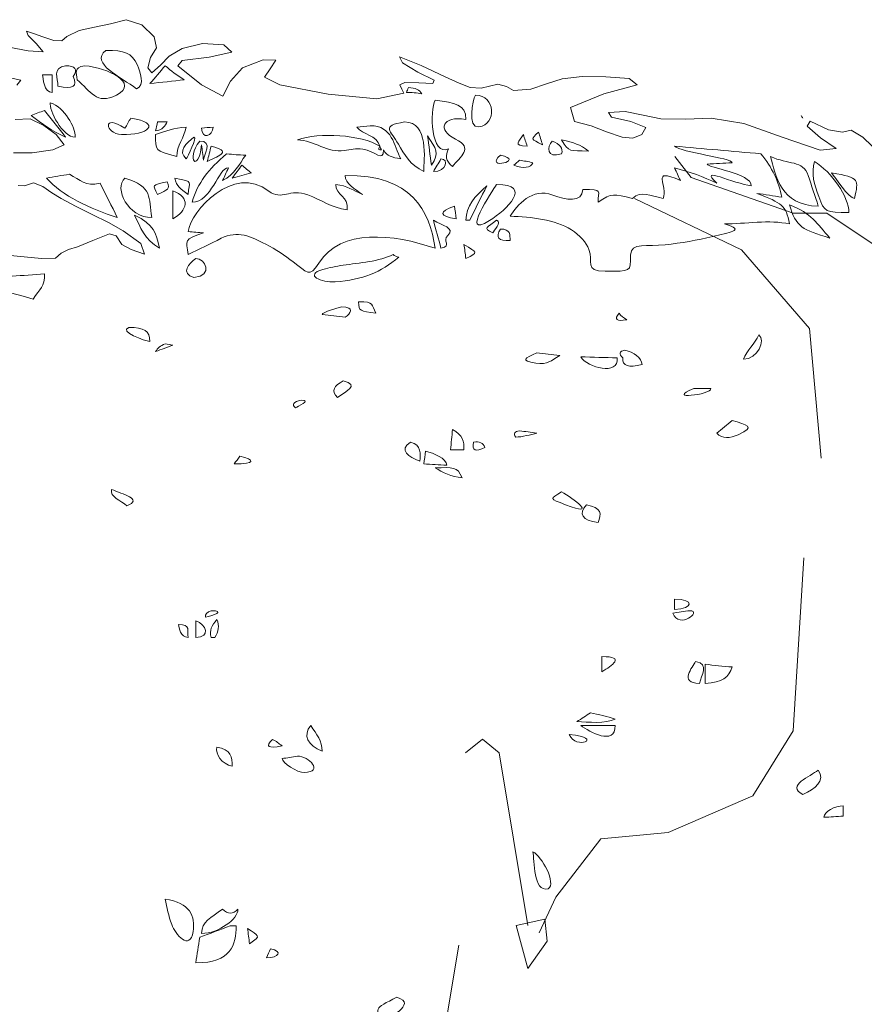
# Model space of a CAD drawing. Header units: metres. Extents: x 92403 to 95147, y 464428 to 465602.
# Tile 299 of 568: x 92446.212 to 92446.977, y 465231.221 to 465232.114. Entities that reach past the tile are written whole.
import ezdxf

# ---------------------------------------------------------------- set-up
doc = ezdxf.new("R2010")
doc.units = ezdxf.units.M
doc.layers.get('0').update_dxf_attribs({"linetype": 'CONTINUOUS'})
doc.layers.add('X-XX-AL-AANKLEDING-S', color=250, linetype='CONTINUOUS', lineweight=9)

# ---------------------------------------------------------------- blocks, each defined once
blk = doc.blocks.new('boom 1')
at = {"color": 251, "true_color": 0x636466}
for p, q in [((5.1591, 9.0957), (5.1075, 9.1471)), ((5.4774, 9.0082), (5.1591, 9.0957)), ((5.316, 8.9185), (4.9819, 9.0441)), ((5.5828, 9.0082), (5.4774, 9.0082)), ((5.8474, 8.8692), (5.5828, 9.0082)), ((5.5289, 8.7257), (5.316, 8.9185)), ((5.5649, 8.4074), (5.5289, 8.7257)), ((5.4774, 7.7393), (5.511, 8.163)), ((5.3519, 7.5801), (5.4774, 7.7393)), ((4.5066, 7.7191), (4.4529, 7.6854)), ((4.5582, 7.6854), (4.5066, 7.7191)), ((4.6479, 7.2617), (4.5582, 7.6854)), ((5.0873, 7.4904), (5.3519, 7.5801)), ((4.8766, 7.4747), (5.0873, 7.4904)), ((4.7353, 7.3312), (4.8766, 7.4747)), ((4.6838, 7.2438), (4.7353, 7.3312)), ((4.612, 7.2617), (4.7017, 7.2774)), ((4.7017, 7.2774), (4.7084, 7.2236)), ((4.6479, 7.1563), (4.612, 7.2617)), ((4.7084, 7.2236), (4.6479, 7.1563))]:
    blk.add_line(p, q, dxfattribs=at)
at = {"color": 251, "true_color": 0x636466, "flags": 128}
blk.add_lwpolyline([(4.0454, 5.7001), (4.0896, 6.1421), (3.9348, 6.2526), (3.9128, 6.4625), (3.9901, 6.6725), (4.4213, 6.6946), (4.3881, 7.004), (4.4324, 7.2139)], dxfattribs=at)
blk = doc.blocks.new('meerstammige boom')
at = {"color": 0, "lineweight": 0, "transparency": 33554559}
for points in [[(-1.4542, 7.7793), (-1.4282, 7.7755), (-1.4021, 7.7716), (-1.3811, 7.7723), (-1.3724, 7.7835), (-1.361, 7.7917), (-1.3476, 7.798), (-1.3243, 7.812), (-1.2995, 7.8276), (-1.2892, 7.8231), (-1.2806, 7.8035), (-1.2663, 7.7921), (-1.2464, 7.7811), (-1.2519, 7.8055), (-1.2788, 7.834), (-1.301, 7.8529), (-1.3256, 7.8716), (-1.3505, 7.89), (-1.3722, 7.9073), (-1.3866, 7.9204), (-1.4001, 7.9345), (-1.4141, 7.943), (-1.4278, 7.936), (-1.4374, 7.9374)], [(-1.4442, 8.0112), (-1.4163, 8.0114), (-1.3848, 8.0181), (-1.3676, 8.0293), (-1.38, 8.0529), (-1.3984, 8.0728), (-1.419, 8.0881), (-1.4419, 8.0864)], [(-1.4393, 8.1645), (-1.4331, 8.1758), (-1.4679, 8.1876)], [(-1.462, 8.2538), (-1.422, 8.2421), (-1.3997, 8.24), (-1.4099, 8.2594), (-1.4221, 8.2774), (-1.4247, 8.2872), (-1.4124, 8.2808), (-1.4002, 8.2744), (-1.3832, 8.2658), (-1.3713, 8.2649), (-1.3639, 8.2749), (-1.3453, 8.2882), (-1.3217, 8.2964), (-1.2979, 8.3036), (-1.2742, 8.3131), (-1.2506, 8.3011), (-1.2317, 8.2742), (-1.2283, 8.2489), (-1.2371, 8.227), (-1.2413, 8.204), (-1.2354, 8.1924), (-1.2221, 8.2099), (-1.2091, 8.2301), (-1.1893, 8.2477), (-1.1585, 8.2593), (-1.1265, 8.2562), (-1.1144, 8.2398), (-1.1487, 8.2278), (-1.1893, 8.2205), (-1.1961, 8.2086), (-1.1603, 8.1657), (-1.1279, 8.1398), (-1.1164, 8.1736), (-1.0982, 8.204), (-1.0671, 8.2221), (-1.0478, 8.221), (-1.0566, 8.2017), (-1.0653, 8.1824), (-1.0419, 8.1651), (-0.9688, 8.1443), (-0.8951, 8.1338), (-0.8546, 8.1461), (-0.8575, 8.1557), (-0.8604, 8.1654), (-0.8532, 8.1706), (-0.832, 8.1696), (-0.8107, 8.1687), (-0.8088, 8.1759), (-0.8336, 8.1944), (-0.8564, 8.215), (-0.8613, 8.2286), (-0.8284, 8.2094), (-0.792, 8.1834), (-0.7709, 8.1688), (-0.7544, 8.159), (-0.7375, 8.1578), (-0.7123, 8.1666), (-0.6994, 8.1617), (-0.6886, 8.1522), (-0.6627, 8.1558), (-0.639, 8.1676), (-0.6152, 8.1793), (-0.5849, 8.1846), (-0.5494, 8.1838), (-0.5141, 8.1796), (-0.5018, 8.1657), (-0.5521, 8.1453), (-0.6029, 8.1142), (-0.5968, 8.0825), (-0.5716, 8.0726), (-0.5483, 8.0584), (-0.5245, 8.0468), (-0.5087, 8.0446), (-0.495, 8.0524), (-0.4889, 8.0687), (-0.5116, 8.0822), (-0.5406, 8.0919), (-0.5454, 8.1029), (-0.5203, 8.1047), (-0.4928, 8.0966), (-0.466, 8.0883), (-0.4289, 8.0878), (-0.3903, 8.0894), (-0.3408, 8.0779), (-0.283, 8.0466), (-0.2252, 8.017), (-0.2012, 8.0213), (-0.2251, 8.0448), (-0.2449, 8.0714), (-0.2408, 8.0827), (-0.2131, 8.063), (-0.1915, 8.058), (-0.1788, 8.0629), (-0.1609, 8.0463), (-0.1467, 8.0265)]]:
    blk.add_lwpolyline(points, dxfattribs=at)
for points, knots in [([(-1.3048, 8.2434), (-1.3294, 8.2136), (-1.2814, 8.1827), (-1.2584, 8.1566), (-1.2451, 8.1631), (-1.2532, 8.1969), (-1.2572, 8.2097), (-1.2664, 8.2389), (-1.2761, 8.2434), (-1.3048, 8.2434)], [0, 0, 0, 0, 1, 1, 1, 2, 2, 2, 3, 3, 3, 3]), ([(-1.3655, 8.2086), (-1.3864, 8.2034), (-1.3771, 8.1808), (-1.3771, 8.1624), (-1.3545, 8.1546), (-1.3468, 8.1619), (-1.354, 8.1841), (-1.3469, 8.2008), (-1.3508, 8.2089), (-1.3655, 8.2086)], [0, 0, 0, 0, 1, 1, 1, 2, 2, 2, 3, 3, 3, 3]), ([(-1.3366, 8.2086), (-1.355, 8.2041), (-1.3482, 8.1937), (-1.3482, 8.1768), (-1.3274, 8.1514), (-1.3193, 8.1187), (-1.2889, 8.1421), (-1.2532, 8.1695), (-1.3026, 8.2042), (-1.3366, 8.2086)], [0, 0, 0, 0, 1, 1, 1, 2, 2, 2, 3, 3, 3, 3]), ([(-1.2151, 8.2086), (-1.2228, 8.1952), (-1.2304, 8.1816), (-1.2382, 8.1681), (-1.2209, 8.171), (-1.2035, 8.1738), (-1.1862, 8.1768), (-1.1968, 8.1865), (-1.2065, 8.1971), (-1.2151, 8.2086)], [0, 0, 0, 0, 1, 1, 1, 2, 2, 2, 3, 3, 3, 3]), ([(-1.3859, 8.1883), (-1.3906, 8.1883), (-1.3955, 8.1883), (-1.4003, 8.1883), (-1.3999, 8.1803), (-1.3983, 8.1479), (-1.3859, 8.1479), (-1.3859, 8.1613), (-1.3859, 8.1749), (-1.3859, 8.1883)], [0, 0, 0, 0, 1, 1, 1, 2, 2, 2, 3, 3, 3, 3]), ([(-0.8476, 8.1594), (-0.8485, 8.1556), (-0.8495, 8.1516), (-0.8505, 8.1479), (-0.8426, 8.1481), (-0.835, 8.1472), (-0.8274, 8.145), (-0.8302, 8.1536), (-0.8369, 8.1585), (-0.8476, 8.1594)], [0, 0, 0, 0, 1, 1, 1, 2, 2, 2, 3, 3, 3, 3]), ([(-0.8071, 8.1305), (-0.8159, 8.1076), (-0.8135, 8.0004), (-0.7868, 8.0205), (-0.7916, 8.0048), (-0.792, 7.9932), (-0.781, 7.9801), (-0.7698, 8.0018), (-0.7479, 8.0221), (-0.7765, 8.0425), (-0.805, 8.0629), (-0.7966, 8.096), (-0.7608, 8.0871), (-0.7608, 8.1218), (-0.7771, 8.1236), (-0.8071, 8.1305)], [0, 0, 0, 0, 1, 1, 1, 2, 2, 2, 3, 3, 3, 4, 4, 4, 5, 5, 5, 5]), ([(-0.7463, 8.1421), (-0.7505, 8.1315), (-0.7591, 8.067), (-0.741, 8.0701), (-0.7142, 8.0748), (-0.7154, 8.1421), (-0.7463, 8.1421)], [0, 0, 0, 0, 1, 1, 1, 2, 2, 2, 2]), ([(-1.3887, 8.1247), (-1.391, 8.1086), (-1.3705, 8.0466), (-1.3511, 8.0466), (-1.3511, 8.0701), (-1.3665, 8.1131), (-1.3887, 8.1247)], [0, 0, 0, 0, 1, 1, 1, 2, 2, 2, 2]), ([(-1.3973, 8.1073), (-1.4041, 8.1035), (-1.4109, 8.0996), (-1.4176, 8.0958), (-1.4008, 8.0774), (-1.3862, 8.0603), (-1.3655, 8.0466), (-1.3762, 8.0669), (-1.3867, 8.0871), (-1.3973, 8.1073)], [0, 0, 0, 0, 1, 1, 1, 2, 2, 2, 3, 3, 3, 3]), ([(-1.2672, 8.0899), (-1.2701, 8.0822), (-1.2729, 8.0746), (-1.2759, 8.0669), (-1.3104, 8.1016), (-1.3066, 8.0544), (-1.281, 8.0528), (-1.2409, 8.0499), (-1.2194, 8.0794), (-1.2672, 8.0899)], [0, 0, 0, 0, 1, 1, 1, 2, 2, 2, 3, 3, 3, 3]), ([(-0.2544, 8.0958), (-0.2534, 8.0938), (-0.2525, 8.0919), (-0.2514, 8.0899), (-0.2525, 8.0919), (-0.2534, 8.0938), (-0.2544, 8.0958)], [0, 0, 0, 0, 1, 1, 1, 2, 2, 2, 2]), ([(-1.1832, 8.0697), (-1.2031, 8.0669), (-1.2124, 8.0619), (-1.2296, 8.0524), (-1.2296, 8.0165), (-1.2314, 8.0154), (-1.1976, 8.0031), (-1.1977, 8.0272), (-1.1862, 8.0464), (-1.1832, 8.0697)], [0, 0, 0, 0, 1, 1, 1, 2, 2, 2, 3, 3, 3, 3]), ([(-1.2267, 8.0812), (-1.2276, 8.0746), (-1.2286, 8.0678), (-1.2296, 8.061), (-1.2196, 8.061), (-1.2145, 8.0736), (-1.2121, 8.0812), (-1.217, 8.0812), (-1.2218, 8.0812), (-1.2267, 8.0812)], [0, 0, 0, 0, 1, 1, 1, 2, 2, 2, 3, 3, 3, 3]), ([(-1.1601, 8.0669), (-1.1601, 8.0404), (-1.1428, 8.0485), (-1.1428, 8.0697), (-1.1486, 8.0687), (-1.1543, 8.0678), (-1.1601, 8.0669)], [0, 0, 0, 0, 1, 1, 1, 2, 2, 2, 2]), ([(-0.9054, 8.0727), (-0.9122, 8.0716), (-0.919, 8.0707), (-0.9257, 8.0697), (-0.9165, 8.0514), (-0.8954, 8.0519), (-0.891, 8.0263), (-0.9192, 8.0526), (-0.9821, 8.0577), (-1.0154, 8.0408), (-0.9898, 8.0394), (-0.9698, 8.0101), (-0.9447, 8.0163), (-0.9351, 8.0186), (-0.9269, 8.0219), (-0.9166, 8.0198), (-0.8982, 8.0159), (-0.8852, 7.9876), (-0.8852, 8.0177), (-0.8801, 8.004), (-0.8727, 8.0008), (-0.8592, 7.9974), (-0.8694, 8.027), (-0.8716, 8.0727), (-0.9054, 8.0727)], [0, 0, 0, 0, 1, 1, 1, 2, 2, 2, 3, 3, 3, 4, 4, 4, 5, 5, 5, 6, 6, 6, 7, 7, 7, 8, 8, 8, 8]), ([(-0.8534, 8.0812), (-0.8903, 8.0721), (-0.874, 8.0612), (-0.8627, 8.0308), (-0.8543, 8.0082), (-0.8446, 7.9833), (-0.8245, 7.9685), (-0.824, 7.9963), (-0.8163, 8.0812), (-0.8534, 8.0812)], [0, 0, 0, 0, 1, 1, 1, 2, 2, 2, 3, 3, 3, 3]), ([(-0.6508, 8.0581), (-0.6637, 8.0409), (-0.6627, 8.0436), (-0.645, 8.0292), (-0.6469, 8.0388), (-0.6488, 8.0485), (-0.6508, 8.0581)], [0, 0, 0, 0, 1, 1, 1, 2, 2, 2, 2]), ([(-1.1718, 8.0466), (-1.1826, 8.0332), (-1.1972, 8.015), (-1.1832, 7.9974), (-1.182, 8.0018), (-1.1653, 8.0466), (-1.1718, 8.0466)], [0, 0, 0, 0, 1, 1, 1, 2, 2, 2, 2]), ([(-0.8186, 8.0494), (-0.8166, 8.0273), (-0.8148, 8.0052), (-0.8129, 7.9829), (-0.7998, 8.012), (-0.8059, 8.0198), (-0.8186, 8.0494)], [0, 0, 0, 0, 1, 1, 1, 2, 2, 2, 2]), ([(-0.6739, 8.0524), (-0.6801, 8.0379), (-0.6908, 8.0263), (-0.6681, 8.0263), (-0.6702, 8.0349), (-0.672, 8.0436), (-0.6739, 8.0524)], [0, 0, 0, 0, 1, 1, 1, 2, 2, 2, 2]), ([(-0.6161, 8.0408), (-0.605, 8.0108), (-0.6039, 8.0173), (-0.5755, 8.0147), (-0.5886, 8.0311), (-0.5972, 8.0332), (-0.6161, 8.0408)], [0, 0, 0, 0, 1, 1, 1, 2, 2, 2, 2]), ([(-1.163, 8.0379), (-1.1851, 7.9949), (-1.1647, 7.9638), (-1.1601, 8.0292), (-1.1592, 8.0177), (-1.1582, 8.0061), (-1.1572, 7.9944), (-1.1572, 8.0052), (-1.142, 8.0379), (-1.163, 8.0379)], [0, 0, 0, 0, 1, 1, 1, 2, 2, 2, 3, 3, 3, 3]), ([(-1.1457, 8.0263), (-1.1476, 8.0147), (-1.1495, 8.0031), (-1.1515, 7.9915), (-1.1318, 8.0069), (-1.114, 8.0138), (-1.1457, 8.0263)], [0, 0, 0, 0, 1, 1, 1, 2, 2, 2, 2]), ([(-0.891, 8.0263), (-0.89, 8.0233), (-0.8891, 8.0205), (-0.8881, 8.0177), (-0.8929, 8.0166), (-0.8938, 8.0195), (-0.891, 8.0263)], [0, 0, 0, 0, 1, 1, 1, 2, 2, 2, 2]), ([(-0.5842, 7.928), (-0.585, 7.8979), (-0.6096, 7.9038), (-0.6296, 7.9155), (-0.6605, 7.9332), (-0.6834, 7.8922), (-0.6941, 7.8672), (-0.6615, 7.8661), (-0.6263, 7.8594), (-0.6014, 7.8367), (-0.5883, 7.8247), (-0.5794, 7.8089), (-0.5748, 7.7918), (-0.5674, 7.7655), (-0.5824, 7.7428), (-0.5505, 7.7428), (-0.5112, 7.7428), (-0.5119, 7.7399), (-0.5119, 7.7794), (-0.5119, 7.8091), (-0.4857, 7.7981), (-0.4598, 7.8027), (-0.4354, 7.8068), (-0.4111, 7.8129), (-0.3878, 7.8216), (-0.3654, 7.8301), (-0.3349, 7.8348), (-0.37, 7.8498), (-0.3394, 7.8499), (-0.3015, 7.86), (-0.2717, 7.8498), (-0.2775, 7.8935), (-0.283, 7.8965), (-0.3209, 7.9193), (-0.3084, 7.9164), (-0.2958, 7.9135), (-0.2833, 7.9106), (-0.2879, 7.9447), (-0.298, 7.9791), (-0.3151, 8.009), (-0.3586, 8.0147), (-0.4019, 8.0205), (-0.4454, 8.0263), (-0.4356, 8.0119), (-0.3586, 7.9997), (-0.3586, 7.9887), (-0.3711, 7.9877), (-0.3836, 7.9868), (-0.3961, 7.9858), (-0.3961, 7.977), (-0.3296, 7.9652), (-0.3296, 7.9366), (-0.3552, 7.94), (-0.4117, 7.9845), (-0.3817, 7.9423), (-0.4016, 7.9565), (-0.4227, 7.9682), (-0.4454, 7.9772), (-0.4425, 7.9675), (-0.4396, 7.9578), (-0.4367, 7.9483), (-0.4843, 7.9802), (-0.4534, 7.9356), (-0.4628, 7.9077), (-0.483, 7.9139), (-0.495, 7.9263), (-0.509, 7.9077), (-0.5381, 7.9183), (-0.5393, 7.9207), (-0.5611, 7.8991), (-0.5611, 7.9255), (-0.5524, 7.928), (-0.5842, 7.928)], [0, 0, 0, 0, 1, 1, 1, 2, 2, 2, 3, 3, 3, 4, 4, 4, 5, 5, 5, 6, 6, 6, 7, 7, 7, 8, 8, 8, 9, 9, 9, 10, 10, 10, 11, 11, 11, 12, 12, 12, 13, 13, 13, 14, 14, 14, 15, 15, 15, 16, 16, 16, 17, 17, 17, 18, 18, 18, 19, 19, 19, 20, 20, 20, 21, 21, 21, 22, 22, 22, 23, 23, 23, 24, 24, 24, 24]), ([(-0.6306, 8.0379), (-0.6381, 8.0252), (-0.6392, 7.9972), (-0.6161, 8.009), (-0.6136, 8.0212), (-0.6185, 8.0309), (-0.6306, 8.0379)], [0, 0, 0, 0, 1, 1, 1, 2, 2, 2, 2]), ([(-1.1225, 8.009), (-1.1501, 7.9732), (-1.1656, 7.944), (-1.1746, 7.8991), (-1.1451, 7.8991), (-1.135, 7.9772), (-1.1196, 7.9772), (-1.1225, 7.9675), (-1.1254, 7.9578), (-1.1283, 7.9483), (-1.1097, 7.9621), (-1.1034, 7.9852), (-1.0935, 8.0061), (-1.1048, 8.0059), (-1.1112, 8.0076), (-1.1225, 8.009)], [0, 0, 0, 0, 1, 1, 1, 2, 2, 2, 3, 3, 3, 4, 4, 4, 5, 5, 5, 5]), ([(-0.7984, 7.9974), (-0.8022, 7.9877), (-0.806, 7.978), (-0.8099, 7.9685), (-0.789, 7.9685), (-0.7866, 7.9974), (-0.7984, 7.9974)], [0, 0, 0, 0, 1, 1, 1, 2, 2, 2, 2]), ([(-0.6797, 7.9944), (-0.6826, 7.9907), (-0.6855, 7.9868), (-0.6884, 7.9829), (-0.6728, 7.975), (-0.6631, 7.977), (-0.6594, 7.9887), (-0.6661, 7.9911), (-0.6728, 7.993), (-0.6797, 7.9944)], [0, 0, 0, 0, 1, 1, 1, 2, 2, 2, 3, 3, 3, 3]), ([(-0.2283, 7.8904), (-0.2334, 7.9135), (-0.2384, 7.9366), (-0.2435, 7.9598), (-0.2513, 7.995), (-0.2735, 7.9837), (-0.3006, 8.0031), (-0.2925, 7.9602), (-0.2858, 7.8912), (-0.2283, 7.8904)], [0, 0, 0, 0, 1, 1, 1, 2, 2, 2, 3, 3, 3, 3]), ([(-1.1804, 7.8325), (-1.1726, 7.8315), (-1.1649, 7.8305), (-1.1572, 7.8296), (-1.1881, 7.8143), (-1.1829, 7.8139), (-1.1804, 7.7803), (-1.1637, 7.7926), (-1.1471, 7.8049), (-1.1304, 7.8173), (-1.1053, 7.8357), (-1.0863, 7.8215), (-1.063, 7.8037), (-1.0478, 7.7921), (-1.0344, 7.7784), (-1.0218, 7.7642), (-1.0006, 7.7408), (-0.9974, 7.7263), (-0.9828, 7.7613), (-0.95, 7.8402), (-0.8702, 7.8275), (-0.8071, 7.7947), (-0.8162, 7.8802), (-0.842, 7.962), (-0.9431, 7.9598), (-0.9431, 7.9409), (-0.9287, 7.9306), (-0.9171, 7.9164), (-0.9304, 7.9263), (-0.9404, 7.9364), (-0.9575, 7.9395), (-0.9575, 7.9144), (-0.9369, 7.9132), (-0.9402, 7.8816), (-0.9643, 7.8878), (-0.979, 7.904), (-0.9998, 7.9158), (-1.0269, 7.9314), (-1.0389, 7.9019), (-1.0583, 7.9242), (-1.1125, 7.9867), (-1.176, 7.8791), (-1.1804, 7.8325)], [0, 0, 0, 0, 1, 1, 1, 2, 2, 2, 3, 3, 3, 4, 4, 4, 5, 5, 5, 6, 6, 6, 7, 7, 7, 8, 8, 8, 9, 9, 9, 10, 10, 10, 11, 11, 11, 12, 12, 12, 13, 13, 13, 14, 14, 14, 14]), ([(-1.0993, 7.9829), (-1.1041, 7.9733), (-1.109, 7.9636), (-1.1138, 7.9539), (-1.1041, 7.9578), (-1.0945, 7.9617), (-1.0849, 7.9655), (-1.0896, 7.9713), (-1.0945, 7.9772), (-1.0993, 7.9829)], [0, 0, 0, 0, 1, 1, 1, 2, 2, 2, 3, 3, 3, 3]), ([(-0.2342, 7.9915), (-0.2393, 7.9654), (-0.2341, 7.9374), (-0.2277, 7.912), (-0.2185, 7.8763), (-0.2178, 7.8758), (-0.182, 7.8758), (-0.182, 7.9111), (-0.2081, 7.968), (-0.2342, 7.9915)], [0, 0, 0, 0, 1, 1, 1, 2, 2, 2, 3, 3, 3, 3]), ([(-0.2081, 7.9655), (-0.2032, 7.9569), (-0.1822, 7.9077), (-0.1734, 7.9077), (-0.1677, 7.9501), (-0.1646, 7.9555), (-0.2081, 7.9655)], [0, 0, 0, 0, 1, 1, 1, 2, 2, 2, 2]), ([(-1.3598, 7.9627), (-1.3713, 7.9598), (-1.3829, 7.9569), (-1.3945, 7.9539), (-1.3712, 7.9139), (-1.3282, 7.8842), (-1.2875, 7.8642), (-1.2961, 7.8904), (-1.3048, 7.9164), (-1.3135, 7.9423), (-1.336, 7.9338), (-1.3432, 7.9495), (-1.3598, 7.9627)], [0, 0, 0, 0, 1, 1, 1, 2, 2, 2, 3, 3, 3, 4, 4, 4, 4]), ([(-1.2759, 7.9539), (-1.2932, 7.9306), (-1.2711, 7.8642), (-1.2354, 7.8642), (-1.2405, 7.9095), (-1.2331, 7.9345), (-1.2759, 7.9539)], [0, 0, 0, 0, 1, 1, 1, 2, 2, 2, 2]), ([(-1.2007, 7.9539), (-1.1974, 7.9347), (-1.1925, 7.9306), (-1.1804, 7.9164), (-1.1804, 7.9486), (-1.169, 7.9435), (-1.2007, 7.9539)], [0, 0, 0, 0, 1, 1, 1, 2, 2, 2, 2]), ([(-1.2121, 7.9453), (-1.2355, 7.9375), (-1.2343, 7.9396), (-1.2267, 7.9164), (-1.2108, 7.9289), (-1.2077, 7.9271), (-1.2121, 7.9453)], [0, 0, 0, 0, 1, 1, 1, 2, 2, 2, 2]), ([(-0.7144, 7.9395), (-0.7202, 7.9252), (-0.7712, 7.8136), (-0.7249, 7.8575), (-0.6994, 7.8816), (-0.6585, 7.9395), (-0.7144, 7.9395)], [0, 0, 0, 0, 1, 1, 1, 2, 2, 2, 2]), ([(-0.729, 7.9366), (-0.7475, 7.9121), (-0.7603, 7.8904), (-0.7608, 7.8585), (-0.7588, 7.8585), (-0.7569, 7.8585), (-0.755, 7.8585), (-0.7463, 7.8845), (-0.7377, 7.9106), (-0.729, 7.9366)], [0, 0, 0, 0, 1, 1, 1, 2, 2, 2, 3, 3, 3, 3]), ([(-1.2035, 7.925), (-1.2035, 7.9038), (-1.2035, 7.8826), (-1.2035, 7.8614), (-1.1817, 7.8795), (-1.1763, 7.9104), (-1.2035, 7.925)], [0, 0, 0, 0, 1, 1, 1, 2, 2, 2, 2]), ([(-0.7782, 7.8904), (-0.8023, 7.8772), (-0.8014, 7.8675), (-0.7752, 7.8614), (-0.7762, 7.8711), (-0.7771, 7.8807), (-0.7782, 7.8904)], [0, 0, 0, 0, 1, 1, 1, 2, 2, 2, 2]), ([(-0.2717, 7.8932), (-0.2627, 7.8436), (-0.2512, 7.8357), (-0.2109, 7.818), (-0.2305, 7.8512), (-0.2382, 7.8734), (-0.2717, 7.8932)], [0, 0, 0, 0, 1, 1, 1, 2, 2, 2, 2]), ([(-1.2614, 7.8701), (-1.2532, 7.8441), (-1.2458, 7.8132), (-1.2237, 7.7947), (-1.2294, 7.8312), (-1.2313, 7.8476), (-1.2614, 7.8701)], [0, 0, 0, 0, 1, 1, 1, 2, 2, 2, 2]), ([(-0.8099, 7.8585), (-0.806, 7.8372), (-0.8022, 7.8161), (-0.7984, 7.7947), (-0.7805, 7.8009), (-0.7977, 7.8106), (-0.7882, 7.824), (-0.7764, 7.8405), (-0.7967, 7.8466), (-0.8099, 7.8585)], [0, 0, 0, 0, 1, 1, 1, 2, 2, 2, 3, 3, 3, 3]), ([(-0.7144, 7.8585), (-0.7278, 7.8425), (-0.7366, 7.8404), (-0.7202, 7.8296), (-0.7186, 7.8348), (-0.7061, 7.8532), (-0.7144, 7.8585)], [0, 0, 0, 0, 1, 1, 1, 2, 2, 2, 2]), ([(-0.7086, 7.8383), (-0.7163, 7.8194), (-0.7114, 7.8108), (-0.6941, 7.8122), (-0.6941, 7.8252), (-0.6931, 7.8383), (-0.7086, 7.8383)], [0, 0, 0, 0, 1, 1, 1, 2, 2, 2, 2]), ([(-0.7637, 7.8035), (-0.7627, 7.7929), (-0.7617, 7.7823), (-0.7608, 7.7716), (-0.7409, 7.7865), (-0.7437, 7.7835), (-0.7637, 7.8035)], [0, 0, 0, 0, 1, 1, 1, 2, 2, 2, 2]), ([(-1.1688, 7.7716), (-1.1792, 7.7611), (-1.1925, 7.7383), (-1.1718, 7.7283), (-1.1418, 7.7331), (-1.1543, 7.7716), (-1.1688, 7.7716)], [0, 0, 0, 0, 1, 1, 1, 2, 2, 2, 2]), ([(-0.8707, 7.7803), (-0.8919, 7.7646), (-0.9215, 7.762), (-0.9463, 7.7562), (-0.9568, 7.754), (-0.967, 7.7508), (-0.9768, 7.7467), (-1.0063, 7.7338), (-0.9786, 7.7167), (-0.9585, 7.7186), (-0.9158, 7.7229), (-0.8898, 7.7402), (-0.8621, 7.7746), (-0.8656, 7.7756), (-0.8684, 7.7775), (-0.8707, 7.7803)], [0, 0, 0, 0, 1, 1, 1, 2, 2, 2, 3, 3, 3, 4, 4, 4, 5, 5, 5, 5]), ([(-1.3973, 7.7369), (-1.4302, 7.7332), (-1.4629, 7.7292), (-1.4958, 7.7253), (-1.481, 7.703), (-1.4387, 7.691), (-1.4148, 7.679), (-1.4041, 7.7042), (-1.3973, 7.7067), (-1.3973, 7.7369)], [0, 0, 0, 0, 1, 1, 1, 2, 2, 2, 3, 3, 3, 3]), ([(-0.9229, 7.6733), (-0.9229, 7.6502), (-0.9201, 7.654), (-0.8968, 7.6472), (-0.9036, 7.6679), (-0.8988, 7.6733), (-0.9229, 7.6733)], [0, 0, 0, 0, 1, 1, 1, 2, 2, 2, 2]), ([(-0.9488, 7.6617), (-0.9543, 7.6591), (-0.9778, 7.6507), (-0.9778, 7.6443), (-0.9662, 7.6425), (-0.9546, 7.6405), (-0.9431, 7.6386), (-0.9356, 7.646), (-0.9275, 7.6617), (-0.9488, 7.6617)], [0, 0, 0, 0, 1, 1, 1, 2, 2, 2, 3, 3, 3, 3]), ([(-0.5293, 7.6472), (-0.5371, 7.6329), (-0.5332, 7.628), (-0.5177, 7.6328), (-0.5225, 7.6368), (-0.5264, 7.6416), (-0.5293, 7.6472)], [0, 0, 0, 0, 1, 1, 1, 2, 2, 2, 2]), ([(-1.2701, 7.6154), (-1.2866, 7.607), (-1.2449, 7.5836), (-1.2382, 7.5836), (-1.2382, 7.6074), (-1.2467, 7.6154), (-1.2701, 7.6154)], [0, 0, 0, 0, 1, 1, 1, 2, 2, 2, 2]), ([(-0.3181, 7.5981), (-0.3243, 7.579), (-0.3365, 7.5628), (-0.3411, 7.5431), (-0.321, 7.5431), (-0.3063, 7.5863), (-0.3181, 7.5981)], [0, 0, 0, 0, 1, 1, 1, 2, 2, 2, 2]), ([(-1.2151, 7.5778), (-1.2222, 7.5739), (-1.2269, 7.5681), (-1.2296, 7.5604), (-1.2209, 7.5653), (-1.2121, 7.57), (-1.2035, 7.575), (-1.2074, 7.5759), (-1.2112, 7.5768), (-1.2151, 7.5778)], [0, 0, 0, 0, 1, 1, 1, 2, 2, 2, 3, 3, 3, 3]), ([(-0.5205, 7.5634), (-0.5293, 7.5613), (-0.5302, 7.5556), (-0.5234, 7.546), (-0.5248, 7.5277), (-0.5151, 7.523), (-0.4946, 7.5314), (-0.4946, 7.5456), (-0.5078, 7.5595), (-0.5205, 7.5634)], [0, 0, 0, 0, 1, 1, 1, 2, 2, 2, 3, 3, 3, 3]), ([(-0.6537, 7.5575), (-0.6719, 7.5454), (-0.6789, 7.5397), (-0.6552, 7.5344), (-0.6363, 7.5302), (-0.6328, 7.5397), (-0.619, 7.5517), (-0.6305, 7.5536), (-0.6421, 7.5556), (-0.6537, 7.5575)], [0, 0, 0, 0, 1, 1, 1, 2, 2, 2, 3, 3, 3, 3]), ([(-0.5872, 7.5488), (-0.577, 7.5234), (-0.5296, 7.5054), (-0.5322, 7.546), (-0.5505, 7.547), (-0.5688, 7.5478), (-0.5872, 7.5488)], [0, 0, 0, 0, 1, 1, 1, 2, 2, 2, 2]), ([(-0.946, 7.4939), (-0.9599, 7.4835), (-0.9652, 7.4716), (-0.9546, 7.4563), (-0.9423, 7.4701), (-0.92, 7.4848), (-0.946, 7.4939)], [0, 0, 0, 0, 1, 1, 1, 2, 2, 2, 2]), ([(-0.4164, 7.4765), (-0.461, 7.4498), (-0.3904, 7.4627), (-0.3904, 7.4765), (-0.3991, 7.4765), (-0.4078, 7.4765), (-0.4164, 7.4765)], [0, 0, 0, 0, 1, 1, 1, 2, 2, 2, 2]), ([(-1.0096, 7.4505), (-1.0214, 7.446), (-1.0242, 7.4403), (-1.0182, 7.4331), (-1.0158, 7.4349), (-0.9925, 7.4505), (-1.0096, 7.4505)], [0, 0, 0, 0, 1, 1, 1, 2, 2, 2, 2]), ([(-0.3586, 7.4042), (-0.3662, 7.3945), (-0.3739, 7.3848), (-0.3817, 7.3753), (-0.373, 7.3625), (-0.3622, 7.3635), (-0.3491, 7.372), (-0.321, 7.3904), (-0.3369, 7.3946), (-0.3586, 7.4042)], [0, 0, 0, 0, 1, 1, 1, 2, 2, 2, 3, 3, 3, 3]), ([(-0.7839, 7.3376), (-0.7771, 7.3376), (-0.7704, 7.3376), (-0.7637, 7.3376), (-0.763, 7.3563), (-0.7656, 7.3719), (-0.781, 7.3839), (-0.7819, 7.3685), (-0.783, 7.353), (-0.7839, 7.3376)], [0, 0, 0, 0, 1, 1, 1, 2, 2, 2, 3, 3, 3, 3]), ([(-0.6797, 7.381), (-0.6871, 7.3795), (-0.689, 7.3747), (-0.6855, 7.3665), (-0.6758, 7.3665), (-0.6629, 7.3725), (-0.6537, 7.3753), (-0.6623, 7.3772), (-0.6711, 7.3791), (-0.6797, 7.381)], [0, 0, 0, 0, 1, 1, 1, 2, 2, 2, 3, 3, 3, 3]), ([(-0.8446, 7.3549), (-0.8627, 7.3371), (-0.8476, 7.3219), (-0.8302, 7.3116), (-0.8297, 7.3272), (-0.8276, 7.3495), (-0.8446, 7.3549)], [0, 0, 0, 0, 1, 1, 1, 2, 2, 2, 2]), ([(-0.7491, 7.3549), (-0.7519, 7.336), (-0.7461, 7.3323), (-0.7319, 7.3433), (-0.7345, 7.3535), (-0.7403, 7.3572), (-0.7491, 7.3549)], [0, 0, 0, 0, 1, 1, 1, 2, 2, 2, 2]), ([(-0.8216, 7.3348), (-0.8224, 7.3251), (-0.8235, 7.3154), (-0.8245, 7.3057), (-0.8129, 7.3048), (-0.8013, 7.3038), (-0.7897, 7.3029), (-0.7897, 7.3184), (-0.8092, 7.3299), (-0.8216, 7.3348)], [0, 0, 0, 0, 1, 1, 1, 2, 2, 2, 3, 3, 3, 3]), ([(-1.1021, 7.3232), (-1.1051, 7.3173), (-1.1079, 7.3116), (-1.1108, 7.3057), (-1.0782, 7.3057), (-1.0791, 7.3148), (-1.1021, 7.3232)], [0, 0, 0, 0, 1, 1, 1, 2, 2, 2, 2]), ([(-0.8071, 7.2971), (-0.7963, 7.2854), (-0.7821, 7.2774), (-0.7666, 7.2739), (-0.7734, 7.3009), (-0.781, 7.2971), (-0.8071, 7.2971)], [0, 0, 0, 0, 1, 1, 1, 2, 2, 2, 2]), ([(-1.2961, 7.2479), (-1.299, 7.2304), (-1.2821, 7.2236), (-1.2729, 7.2103), (-1.2477, 7.2269), (-1.2801, 7.2367), (-1.2961, 7.2479)], [0, 0, 0, 0, 1, 1, 1, 2, 2, 2, 2]), ([(-0.6161, 7.2421), (-0.6342, 7.2264), (-0.6349, 7.2273), (-0.6103, 7.2132), (-0.5593, 7.1841), (-0.5991, 7.228), (-0.6161, 7.2421)], [0, 0, 0, 0, 1, 1, 1, 2, 2, 2, 2]), ([(-0.5784, 7.2132), (-0.5911, 7.1922), (-0.5856, 7.1777), (-0.5611, 7.1727), (-0.5553, 7.1929), (-0.5558, 7.2061), (-0.5784, 7.2132)], [0, 0, 0, 0, 1, 1, 1, 2, 2, 2, 2]), ([(-0.4454, 6.999), (-0.4454, 6.9913), (-0.4454, 6.9837), (-0.4454, 6.9759), (-0.4169, 6.9772), (-0.4152, 6.999), (-0.4454, 6.999)], [0, 0, 0, 0, 1, 1, 1, 2, 2, 2, 2]), ([(-1.1457, 6.9729), (-1.152, 6.9693), (-1.1549, 6.9645), (-1.1543, 6.9585), (-1.1423, 6.9606), (-1.1233, 6.9729), (-1.1457, 6.9729)], [0, 0, 0, 0, 1, 1, 1, 2, 2, 2, 2]), ([(-0.4222, 6.9729), (-0.4309, 6.971), (-0.4396, 6.9691), (-0.4483, 6.9672), (-0.4377, 6.9288), (-0.4037, 6.9729), (-0.4222, 6.9729)], [0, 0, 0, 0, 1, 1, 1, 2, 2, 2, 2]), ([(-1.137, 6.9529), (-1.1448, 6.9388), (-1.1487, 6.9286), (-1.1457, 6.9123), (-1.1437, 6.9123), (-1.1418, 6.9123), (-1.1399, 6.9123), (-1.1342, 6.9254), (-1.1332, 6.9389), (-1.137, 6.9529)], [0, 0, 0, 0, 1, 1, 1, 2, 2, 2, 3, 3, 3, 3]), ([(-1.1948, 6.9412), (-1.1943, 6.934), (-1.1923, 6.9123), (-1.1804, 6.9123), (-1.182, 6.9286), (-1.1758, 6.9412), (-1.1948, 6.9412)], [0, 0, 0, 0, 1, 1, 1, 2, 2, 2, 2]), ([(-1.1688, 6.9498), (-1.1688, 6.9374), (-1.1688, 6.9248), (-1.1688, 6.9123), (-1.1459, 6.9123), (-1.1532, 6.9423), (-1.1688, 6.9498)], [0, 0, 0, 0, 1, 1, 1, 2, 2, 2, 2]), ([(-0.5553, 6.8688), (-0.5553, 6.8573), (-0.5553, 6.8457), (-0.5553, 6.8341), (-0.5401, 6.8492), (-0.5183, 6.8688), (-0.5553, 6.8688)], [0, 0, 0, 0, 1, 1, 1, 2, 2, 2, 2]), ([(-0.4136, 6.8573), (-0.418, 6.8462), (-0.4397, 6.8081), (-0.4078, 6.8081), (-0.4055, 6.8263), (-0.3917, 6.8519), (-0.4136, 6.8573)], [0, 0, 0, 0, 1, 1, 1, 2, 2, 2, 2]), ([(-0.3991, 6.8514), (-0.3991, 6.8371), (-0.3991, 6.8224), (-0.3991, 6.8081), (-0.3734, 6.8094), (-0.3632, 6.822), (-0.3586, 6.8457), (-0.3721, 6.8457), (-0.3857, 6.8493), (-0.3991, 6.8514)], [0, 0, 0, 0, 1, 1, 1, 2, 2, 2, 3, 3, 3, 3]), ([(-0.5727, 6.7415), (-0.5794, 6.7347), (-0.5861, 6.728), (-0.5929, 6.7213), (-0.5763, 6.7204), (-0.5494, 6.716), (-0.5351, 6.7271), (-0.547, 6.7331), (-0.5601, 6.737), (-0.5727, 6.7415)], [0, 0, 0, 0, 1, 1, 1, 2, 2, 2, 3, 3, 3, 3]), ([(-0.9952, 6.7126), (-1.0076, 6.6899), (-0.9997, 6.6672), (-0.9778, 6.6547), (-0.9778, 6.677), (-0.9863, 6.6922), (-0.9952, 6.7126)], [0, 0, 0, 0, 1, 1, 1, 2, 2, 2, 2]), ([(-0.5872, 6.7126), (-0.5742, 6.6982), (-0.5351, 6.6652), (-0.5351, 6.7126), (-0.5524, 6.7126), (-0.5698, 6.7126), (-0.5872, 6.7126)], [0, 0, 0, 0, 1, 1, 1, 2, 2, 2, 2]), ([(-1.053, 6.6807), (-1.0646, 6.6648), (-1.0598, 6.66), (-1.0385, 6.6663), (-1.044, 6.6718), (-1.0466, 6.6768), (-1.053, 6.6807)], [0, 0, 0, 0, 1, 1, 1, 2, 2, 2, 2]), ([(-1.137, 6.6634), (-1.1399, 6.6474), (-1.1295, 6.6257), (-1.1138, 6.62), (-1.1138, 6.6402), (-1.1154, 6.6579), (-1.137, 6.6634)], [0, 0, 0, 0, 1, 1, 1, 2, 2, 2, 2]), ([(-1.0154, 6.6431), (-1.0232, 6.6412), (-1.0308, 6.6393), (-1.0385, 6.6374), (-1.0385, 6.6289), (-1.0151, 6.605), (-1.0049, 6.6057), (-0.9747, 6.6076), (-0.9981, 6.6431), (-1.0154, 6.6431)], [0, 0, 0, 0, 1, 1, 1, 2, 2, 2, 3, 3, 3, 3]), ([(-0.2283, 6.6113), (-0.2403, 6.5968), (-0.2777, 6.5766), (-0.2514, 6.5562), (-0.2333, 6.5687), (-0.2169, 6.5874), (-0.2283, 6.6113)], [0, 0, 0, 0, 1, 1, 1, 2, 2, 2, 2]), ([(-0.1907, 6.5072), (-0.1907, 6.5148), (-0.1907, 6.5226), (-0.1907, 6.5303), (-0.2028, 6.5303), (-0.2197, 6.5172), (-0.2197, 6.5043), (-0.21, 6.5052), (-0.2003, 6.5061), (-0.1907, 6.5072)], [0, 0, 0, 0, 1, 1, 1, 2, 2, 2, 3, 3, 3, 3]), ([(-0.6594, 6.4261), (-0.657, 6.4069), (-0.6594, 6.3344), (-0.6363, 6.3422), (-0.6236, 6.3547), (-0.6462, 6.4157), (-0.6594, 6.4261)], [0, 0, 0, 0, 1, 1, 1, 2, 2, 2, 2]), ([(-1.2151, 6.319), (-1.2123, 6.2997), (-1.21, 6.2804), (-1.2052, 6.2613), (-1.1996, 6.2392), (-1.1781, 6.1994), (-1.1729, 6.2454), (-1.1691, 6.2794), (-1.1779, 6.3113), (-1.2151, 6.319)], [0, 0, 0, 0, 1, 1, 1, 2, 2, 2, 3, 3, 3, 3]), ([(-1.1283, 6.2959), (-1.1465, 6.2758), (-1.1601, 6.2689), (-1.1601, 6.2409), (-1.134, 6.2409), (-1.1051, 6.2745), (-1.1051, 6.2959), (-1.1129, 6.2842), (-1.1205, 6.2842), (-1.1283, 6.2959)], [0, 0, 0, 0, 1, 1, 1, 2, 2, 2, 3, 3, 3, 3]), ([(-1.1168, 6.2583), (-1.1321, 6.2496), (-1.1476, 6.2409), (-1.163, 6.2322), (-1.1649, 6.2128), (-1.1668, 6.1936), (-1.1688, 6.1743), (-1.1157, 6.1743), (-1.1076, 6.2153), (-1.1079, 6.2583), (-1.1109, 6.2583), (-1.1138, 6.2583), (-1.1168, 6.2583)], [0, 0, 0, 0, 1, 1, 1, 2, 2, 2, 3, 3, 3, 4, 4, 4, 4]), ([(-1.0907, 6.2525), (-1.0897, 6.2409), (-1.0887, 6.2293), (-1.0877, 6.2178), (-1.0679, 6.2375), (-1.0751, 6.2345), (-1.0907, 6.2525)], [0, 0, 0, 0, 1, 1, 1, 2, 2, 2, 2]), ([(-1.056, 6.2062), (-1.0579, 6.1994), (-1.0598, 6.1926), (-1.0618, 6.1859), (-1.0432, 6.1859), (-1.0367, 6.1999), (-1.056, 6.2062)], [0, 0, 0, 0, 1, 1, 1, 2, 2, 2, 2]), ([(-0.8649, 6.0962), (-0.8997, 6.0702), (-0.9005, 6.072), (-0.8824, 6.0325), (-0.8824, 6.053), (-0.8318, 6.0796), (-0.8649, 6.0962)], [0, 0, 0, 0, 1, 1, 1, 2, 2, 2, 2])]:
    blk.add_open_spline(points, degree=3, knots=knots, dxfattribs=at)
for points in [[(-0.7086, 8.0061), (-0.735, 7.9712), (-0.6686, 7.993), (-0.7086, 8.0061)], [(-0.6045, 6.6923), (-0.5954, 6.6559), (-0.5492, 6.6838), (-0.6045, 6.6923)]]:
    blk.add_open_spline(points, degree=3, dxfattribs=at)

msp = doc.modelspace()

# ---------------------------------------------------------------- block references
at = {"layer": 'X-XX-AL-AANKLEDING-S', "color": 251, "true_color": 0x636466}
for name, p, xscale, yscale, zscale in [('boom 1', (92445.324224, 465228.605811), 0.29, 0.37, 0.3972617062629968), ('meerstammige boom', (92447.072516, 465228.789158), 0.6, 0.4, 0.5)]:
    msp.add_blockref(name, p, dxfattribs=dict(at, xscale=xscale, yscale=yscale, zscale=zscale))

doc.saveas('drawing.dxf')
